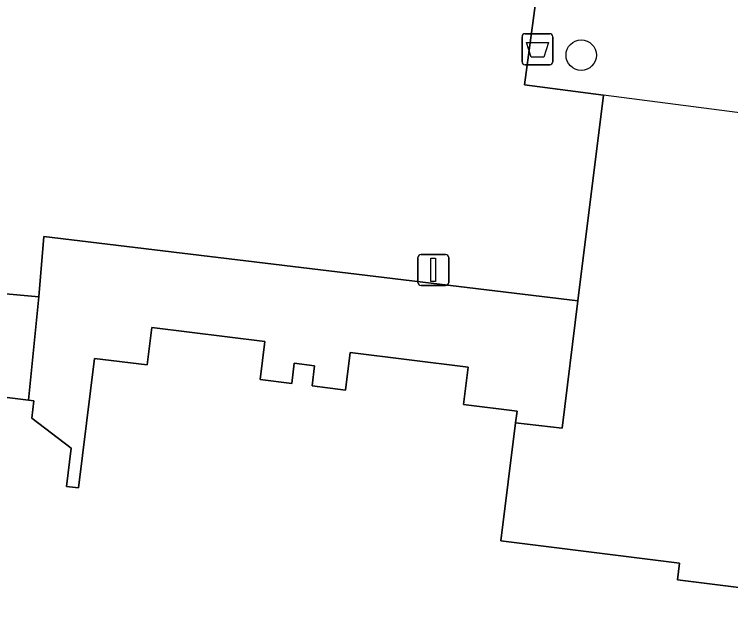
# Model space of a CAD drawing. Extents: x 161692 to 162379, y 380760 to 381678.
# Drawn here: x 162105.99 to 162129.01, y 381297.59 to 381316.74 of the extents above; entities that cross this region are included whole.
import ezdxf

# ---------------------------------------------------------------- set-up
doc = ezdxf.new("R2010")
doc.units = 0
for name, color, linetype in [('IMGEO_Afvalbak', 7, 'Continuous'), ('IMGEO_Boom', 7, 'Continuous'), ('IMGEO_Erf', 7, 'Continuous'), ('IMGEO_Groenvoorziening', 7, 'Continuous'), ('IMGEO_Lichtmast', 7, 'Continuous'), ('IMGEO_Muur', 7, 'Continuous'), ('IMGEO_Pand', 7, 'Continuous'), ('IMGEO_Parkeervlak_open', 7, 'Continuous')]:
    doc.layers.add(name, color=color, linetype=linetype)

msp = doc.modelspace()

# ---------------------------------------------------------------- linework, layer by layer
at = {"layer": 'IMGEO_Afvalbak'}
for p, q in [((162122.405, 381316.118), (162123.195, 381316.118)), ((162123.195, 381316.118), (162122.405, 381316.118)), ((162122.305, 381315.218), (162122.305, 381316.018)), ((162122.305, 381316.018), (162122.305, 381315.218)), ((162123.295, 381316.018), (162123.295, 381315.218)), ((162123.295, 381315.218), (162123.295, 381316.018)), ((162123.195, 381315.118), (162122.405, 381315.118)), ((162122.405, 381315.118), (162123.195, 381315.118))]:
    msp.add_line(p, q, dxfattribs=at)
msp.add_lwpolyline([(162122.448, 381315.832), (162123.152, 381315.832), (162123.003, 381315.362), (162122.597, 381315.362), (162122.448, 381315.832)], dxfattribs=at)
for centre, start, end in [((162122.405, 381316.018), 90, 180), ((162122.405, 381316.018), 90, 180), ((162123.195, 381316.018), 0, 90), ((162123.195, 381316.018), 360, 90), ((162122.405, 381315.218), 180, 270), ((162122.405, 381315.218), 180, 270), ((162123.195, 381315.218), 270, 0), ((162123.195, 381315.218), 270, 0)]:
    msp.add_arc(centre, 0.1, start, end, dxfattribs=at)
at = {"layer": 'IMGEO_Boom'}
msp.add_circle((162124.206, 381315.428), 0.489, dxfattribs=at)
at = {"layer": 'IMGEO_Erf'}
msp.add_lwpolyline([(162122.731, 381317.102), (162122.382, 381314.477), (162124.917, 381314.142), (162124.099, 381307.521), (162123.593, 381303.428), (162122.097, 381303.6), (162121.624, 381299.801), (162127.365, 381299.086), (162127.298, 381298.553), (162135.038, 381297.59)], dxfattribs=at)
msp.add_lwpolyline([(162104.199, 381304.607), (162106.442, 381304.327), (162106.776, 381307.658), (162104.525, 381307.86)], close=True, dxfattribs=at)
at = {"layer": 'IMGEO_Groenvoorziening'}
msp.add_lwpolyline([(162124.099, 381307.521), (162106.936, 381309.598), (162106.776, 381307.658), (162106.442, 381304.327), (162106.613, 381304.306), (162106.544, 381303.749), (162107.817, 381302.786), (162107.664, 381301.555), (162108.044, 381301.508), (162108.562, 381305.675), (162110.252, 381305.465), (162110.402, 381306.671), (162114.042, 381306.218), (162113.89, 381304.996), (162114.903, 381304.87), (162114.983, 381305.516), (162115.638, 381305.434), (162115.559, 381304.789), (162116.633, 381304.655), (162116.784, 381305.865), (162120.575, 381305.393), (162120.425, 381304.187), (162122.143, 381303.973), (162122.097, 381303.6), (162123.593, 381303.428)], close=True, dxfattribs=at)
at = {"layer": 'IMGEO_Lichtmast'}
for p, q in [((162119.057, 381309.017), (162119.847, 381309.017)), ((162119.847, 381309.017), (162119.057, 381309.017)), ((162118.957, 381308.117), (162118.957, 381308.917)), ((162118.957, 381308.917), (162118.957, 381308.117)), ((162119.947, 381308.917), (162119.947, 381308.117)), ((162119.947, 381308.117), (162119.947, 381308.917)), ((162119.847, 381308.017), (162119.057, 381308.017)), ((162119.057, 381308.017), (162119.847, 381308.017))]:
    msp.add_line(p, q, dxfattribs=at)
msp.add_lwpolyline([(162119.377, 381308.892), (162119.527, 381308.892), (162119.527, 381308.142), (162119.377, 381308.142), (162119.377, 381308.892)], dxfattribs=at)
for centre, start, end in [((162119.057, 381308.917), 90, 180), ((162119.057, 381308.917), 90, 180), ((162119.847, 381308.917), 0, 90), ((162119.847, 381308.917), 360, 90), ((162119.057, 381308.117), 180, 270), ((162119.057, 381308.117), 180, 270), ((162119.847, 381308.117), 270, 0), ((162119.847, 381308.117), 270, 0)]:
    msp.add_arc(centre, 0.1, start, end, dxfattribs=at)
at = {"layer": 'IMGEO_Muur'}
for points in [[(162124.917, 381314.142), (162124.099, 381307.521)], [(162131.285, 381313.315), (162124.917, 381314.142)], [(162124.099, 381307.521), (162123.593, 381303.428), (162122.097, 381303.6)]]:
    msp.add_lwpolyline(points, dxfattribs=at)
at = {"layer": 'IMGEO_Pand'}
msp.add_lwpolyline([(162135.038, 381297.59), (162127.298, 381298.553), (162127.365, 381299.086), (162121.624, 381299.801), (162122.097, 381303.6), (162122.143, 381303.973), (162120.425, 381304.187), (162120.575, 381305.393), (162116.784, 381305.865), (162116.633, 381304.655), (162115.559, 381304.789), (162115.638, 381305.434), (162114.983, 381305.516), (162114.903, 381304.87), (162113.89, 381304.996), (162114.042, 381306.218), (162110.402, 381306.671), (162110.252, 381305.465), (162108.562, 381305.675), (162108.044, 381301.508), (162107.664, 381301.555), (162107.817, 381302.786), (162106.544, 381303.749), (162106.613, 381304.306), (162106.442, 381304.327), (162104.199, 381304.607)], dxfattribs=at)
at = {"layer": 'IMGEO_Parkeervlak_open'}
msp.add_lwpolyline([(162084.407, 381310.081), (162086.382, 381310.096), (162104.525, 381307.86), (162106.776, 381307.658), (162106.936, 381309.598), (162124.099, 381307.521), (162124.917, 381314.142), (162122.382, 381314.477), (162122.731, 381317.102), (162114.207, 381318.112), (162098.405, 381319.984), (162087.688, 381321.254)], dxfattribs=at)

doc.saveas('drawing.dxf')
